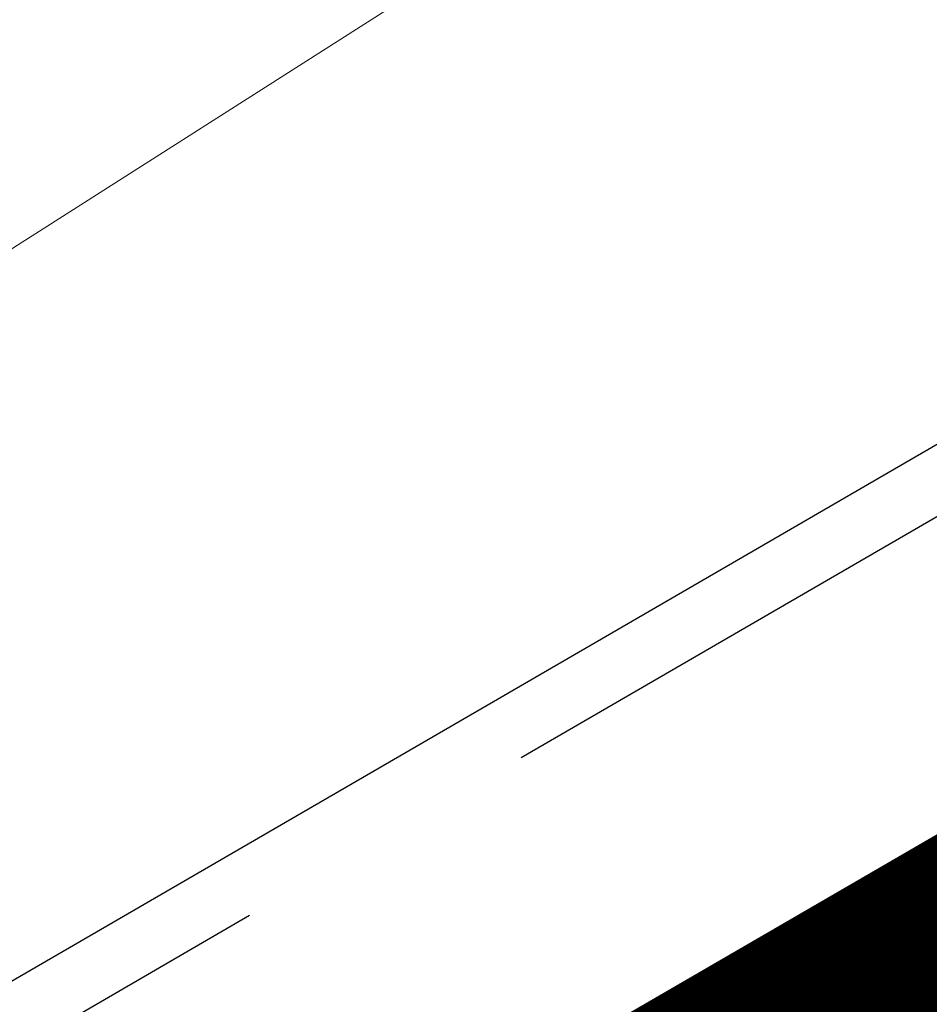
# Model space of a CAD drawing. Header units: metres. Extents: x 163628 to 167855, y 402678 to 405435.
# Tile 470 of 656: x 167390.24 to 167391.4, y 404859.35 to 404860.61. Entities that reach past the tile are written whole.
import ezdxf

# ---------------------------------------------------------------- set-up
doc = ezdxf.new("R2010")
doc.units = ezdxf.units.M
doc.linetypes.add('X-CA190022.004-UO-DWM_Snelfietsroute$0$VH-OPSLUITBAND_80X200', pattern=[14, 8, -2, 2, -2])
for name, color, linetype, lineweight in [('X-CA190022.004-UO-BGT_Ondergrond$0$GE_316_WGDFietspad_Vlak_GEM', 253, 'Continuous', 9), ('X-CA190022.004-UO-BGT_Ondergrond$0$GE_479_BTDGroenvoorziening_grasenkruida_GEM', 253, 'Continuous', 9), ('X-CA190022.004-UO-DTM inmeting$0$B-ME-KG-BEHEERGRENS-G', 246, 'X-CA190022.004-UO-DTM inmeting$0$KG-BG', 0), ('X-CA190022.004-UO-DWM_Snelfietsroute$0$N-WE-VH-KANTOPSLUITING_ACHTERKANTBAND-G', 125, 'Continuous', 25), ('X-CA190022.004-UO-DWM_Snelfietsroute$0$N-WE-VH-KANTOPSLUITING_OPSLUITBAND_80X200-G', 125, 'X-CA190022.004-UO-DWM_Snelfietsroute$0$VH-OPSLUITBAND_80X200', 25)]:
    doc.layers.add(name, color=color, linetype=linetype, lineweight=lineweight)
doc.layers.add('X-CA190022.004-UO-KL_Wenstracé_v0.3$0$N-WE-KL-TRACE_WENSTRACE-G 1.0m', color=74, linetype='Continuous', lineweight=35, transparency=0.6)
doc.linetypes.add('X-CA190022.004-UO-DTM inmeting$0$KG-BG', pattern='A,5.5,-2,[4,NLCS.SHX,S=1,R=0,X=0,Y=0],-2', length=9.5)

msp = doc.modelspace()

# ---------------------------------------------------------------- linework, layer by layer
at = {"layer": 'X-CA190022.004-UO-BGT_Ondergrond$0$GE_316_WGDFietspad_Vlak_GEM', "flags": 128}
msp.add_lwpolyline([(167368.981, 404846.466), (167381.557, 404853.698), (167382.306, 404854.129), (167386.437, 404856.505), (167387.316, 404857.01), (167388.203, 404857.52), (167398.04, 404863.177)], dxfattribs=at)
at = {"layer": 'X-CA190022.004-UO-BGT_Ondergrond$0$GE_479_BTDGroenvoorziening_grasenkruida_GEM', "flags": 128}
msp.add_lwpolyline([(167398.04, 404863.177), (167388.203, 404857.52), (167387.316, 404857.01), (167386.457, 404858.513), (167404.185, 404870.05), (167404.019, 404872.416), (167404.15, 404872.347), (167405.442, 404871.835), (167408.223, 404871.146), (167411.392, 404872.393), (167413.819, 404874.138), (167415.221, 404876.379), (167415.156, 404880.274), (167414.836, 404885.141), (167414.618, 404889.075), (167414.781, 404894.281), (167415.895, 404899.11), (167418.121, 404903.623), (167421.793, 404909.346), (167425.691, 404914.648), (167430.241, 404920.627), (167433.288, 404926.385), (167435.746, 404932.159)], dxfattribs=at)
at = {"layer": 'X-CA190022.004-UO-DTM inmeting$0$B-ME-KG-BEHEERGRENS-G', "ltscale": 0.5}
msp.add_line((167398.189, 404865.388, 9.09), (167389.175, 404859.644, 9.101), dxfattribs=at)
at = {"layer": 'X-CA190022.004-UO-DWM_Snelfietsroute$0$N-WE-VH-KANTOPSLUITING_ACHTERKANTBAND-G', "ltscale": 0.2, "flags": 128}
msp.add_lwpolyline([(167381.5817, 404855.2899), (167381.9832, 404854.598), (167393.9345, 404861.5344)], dxfattribs=at)
at = {"layer": 'X-CA190022.004-UO-DWM_Snelfietsroute$0$N-WE-VH-KANTOPSLUITING_OPSLUITBAND_80X200-G', "ltscale": 0.2, "flags": 128}
msp.add_lwpolyline([(167381.5125, 404855.2497), (167381.9542, 404854.4886), (167393.9746, 404861.4652)], dxfattribs=at)
at = {"layer": 'X-CA190022.004-UO-KL_Wenstracé_v0.3$0$N-WE-KL-TRACE_WENSTRACE-G 1.0m', "ltscale": 0.2, "const_width": 1, "flags": 128}
msp.add_lwpolyline([(167387.3651, 404856.6463), (167390.3606, 404858.3849), (167390.4072, 404858.4119), (167391.0252, 404858.7705), (167394.601, 404860.8459), (167394.7266, 404860.9189), (167395.5654, 404861.4134), (167396.3978, 404861.9156), (167397.225, 404862.4264), (167398.0469, 404862.9457), (167398.8634, 404863.4734), (167399.6744, 404864.0095), (167400.4802, 404864.5542), (167401.0822, 404864.9691), (167401.2785, 404865.1058), (167402.0736, 404865.6675), (167402.8618, 404866.2366), (167403.6444, 404866.8139), (167404.3135, 404867.3175), (167404.4193, 404867.398), (167405.1908, 404867.9921), (167405.9549, 404868.5931)], dxfattribs=at)

doc.saveas('drawing.dxf')
